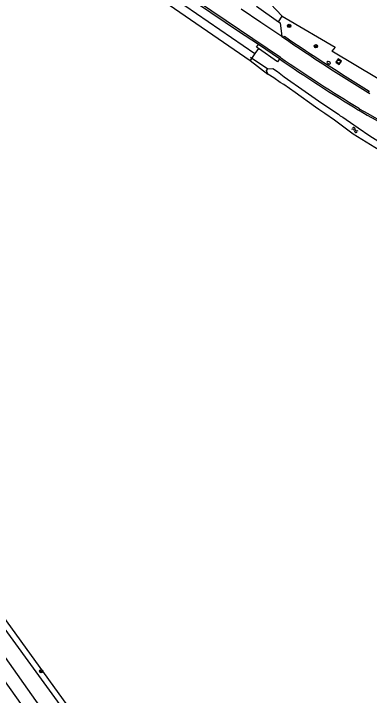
# Model space of a CAD drawing. Extents: x 136000 to 141000, y 400494 to 402006.
# Drawn here: x 136980.9 to 137065.4, y 400844.6 to 401006.5 of the extents above; entities that cross this region are included whole.
import ezdxf

# ---------------------------------------------------------------- set-up
doc = ezdxf.new("R2010")
doc.units = 0
for name, color, linetype in [('gg-knt-onverhard', 7, 'Continuous'), ('gg-knt-verharding', 7, 'Continuous'), ('gg-knt-verharding nz', 7, 'Continuous'), ('gg-kntw-bovenkant insteek waterloop', 7, 'Continuous'), ('gg-kwrk-duiker nz buis', 7, 'Continuous'), ('gt-grn-groengrens', 7, 'Continuous'), ('gt-symb-boom', 7, 'Continuous'), ('gt-symb-brandkraan', 7, 'Continuous'), ('gt-symb-rioolschacht', 7, 'Continuous'), ('gt-symb-watersymbool', 7, 'Continuous')]:
    doc.layers.add(name, color=color, linetype=linetype)

# ---------------------------------------------------------------- blocks, each defined once
blk = doc.blocks.new('gt0-BOOM')
at = {"layer": 'gt-symb-boom'}
for radius in [0.4, 0.2]:
    blk.add_circle((0, 0), radius, dxfattribs=at)
blk = doc.blocks.new('gt0-WA')
at = {"layer": 'gt-symb-watersymbool'}
for centre, start, end in [((-0.32, 0.02), 28.0725, 151.9275), ((0.43, 0.42), 208.0725, 331.9275), ((-0.32, -0.43), 28.0725, 151.9275), ((0.43, -0.03), 208.0725, 331.9275)]:
    blk.add_arc(centre, 0.425, start, end, dxfattribs=at)
blk = doc.blocks.new('gt0-BR')
at = {"layer": 'gt-symb-brandkraan'}
for centre, radius, start, end in [((-0.24, 0), 0.206, 107.5669, 252.4331), ((0.6, -2.66), 3, 106.892, 107.5669), ((0, -0.69), 0.938, 73.108, 106.892), ((-0.6, -2.66), 3, 72.4331, 73.108), ((0.24, 0), 0.206, 287.567, 72.4331), ((0.6, 2.66), 3, 252.4331, 253.108), ((0, 0.69), 0.938, 253.108, 286.8921), ((-0.6, 2.66), 3, 286.8921, 287.567)]:
    blk.add_arc(centre, radius, start, end, dxfattribs=at)
blk = doc.blocks.new('gt0-RS')
at = {"layer": 'gt-symb-rioolschacht'}
blk.add_lwpolyline([(-0.5, -0.5), (0.5, -0.5), (0.5, 0.5), (-0.5, 0.5)], close=True, dxfattribs=at)
blk.add_circle((0, 0), 0.375, dxfattribs=at)

msp = doc.modelspace()

# ---------------------------------------------------------------- linework, layer by layer
at = {"layer": 'gg-knt-onverhard'}
msp.add_line((137000, 400823.96), (136935.87, 400914.1), dxfattribs=at)
msp.add_lwpolyline([(136990.49, 400831.56), (136907.24, 400948.77), (136870.41, 401000)], dxfattribs=at)
at = {"layer": 'gg-knt-verharding'}
for p, q in [((137044.7, 401005.97), (137040.04, 401010.93)), ((137038.59, 401008.28), (137043.83, 401004.62)), ((137043.83, 401004.62), (137044.7, 401005.97)), ((137044.62, 401001.13), (137045.03, 401000.85)), ((137045.03, 401000.85), (137045.23, 401001.16)), ((137065.37, 400988.15), (137065.17, 400987.83)), ((137065.17, 400987.83), (137065.53, 400987.61))]:
    msp.add_line(p, q, dxfattribs=at)
for points in [[(137044.27, 400996.14), (137034.56, 401002.69), (137018.25, 401013.78), (137001.96, 401024.88), (136991.68, 401032.15), (136981.37, 401039.37)], [(137039.06, 400999.2), (137034.3, 401002.34), (137018.01, 401013.42), (137001.74, 401024.53), (136991.44, 401031.78), (136981.16, 401039.06)], [(137044.62, 401001.13), (137039.66, 401004.43), (137034.99, 401007.63)], [(137043.83, 401004.62), (137044.24, 401004.33), (137044.62, 401001.13)], [(137039.05, 400998.25), (137038.62, 400998.55), (137039.06, 400999.2)], [(137044.05, 400995.8), (137043.59, 400995.13), (137039.05, 400998.25)]]:
    msp.add_lwpolyline(points, dxfattribs=at)
for centre, radius, start, end in [((137282.2, 401345.66), 418.5, 235.4781, 238.7623), ((137352.53, 401454.78), 547.91, 235.8847, 238.3922), ((137276.97, 401335.64), 412, 235.5744, 238.6871), ((137313.82, 401391.67), 478.64, 235.7258, 238.4033), ((137176.49, 401175.6), 223.06, 239.3731, 249.0682), ((137182.53, 401188.54), 236.91, 239.7098, 248.8295)]:
    msp.add_arc(centre, radius, start, end, dxfattribs=at)
at = {"layer": 'gg-knt-verharding nz'}
msp.add_line((137044.05, 400995.8), (137039.06, 400999.2), dxfattribs=at)
at = {"layer": 'gg-kntw-bovenkant insteek waterloop'}
for p, q in [((137000, 401023.34), (137038.23, 400997.05)), ((137000, 401020.95), (137037.13, 400995.38)), ((137038.23, 400997.05), (137037.13, 400995.38)), ((136941.4, 400914.13), (136997.91, 400836.4))]:
    msp.add_line(p, q, dxfattribs=at)
for points in [[(137041.29, 400992.2), (137040.98, 400993.04), (137041.27, 400993.47), (137042.48, 400993.5), (137043.59, 400992.77), (137045.15, 400991.52), (137050.19, 400988.08), (137054.15, 400985.28), (137058.1, 400982.63), (137058.48, 400982.31), (137059.15, 400981.93), (137061.73, 400980.17), (137062.18, 400979.82), (137062.79, 400979.44), (137065.5, 400977.56), (137071.62, 400973.71)], [(137070.83, 400972.2), (137061.6, 400977.94), (137057.11, 400981.23), (137054.85, 400982.79), (137053.44, 400983.81), (137052.62, 400984.35), (137047.8, 400987.83), (137045.09, 400989.68), (137044.23, 400990.22), (137042.74, 400991.27), (137041.29, 400992.2)], [(136997.91, 400836.4), (136996.77, 400835.73), (136940.49, 400913.11), (136941.4, 400914.13)]]:
    msp.add_lwpolyline(points, dxfattribs=at)
at = {"layer": 'gg-kwrk-duiker nz buis'}
msp.add_line((137041.33, 400993.32), (137037.21, 400996.11), dxfattribs=at)
at = {"layer": 'gt-grn-groengrens'}
for p, q in [((137039.05, 400998.25), (137038.23, 400997.05)), ((137067.49, 400991.04), (137056.5, 400997.62)), ((137037.13, 400995.38), (137041.29, 400992.2))]:
    msp.add_line(p, q, dxfattribs=at)
msp.add_lwpolyline([(137044.7, 401005.97), (137045.63, 401005.37), (137057.31, 400998.61), (137056.5, 400997.62)], dxfattribs=at)

# ---------------------------------------------------------------- block references
at = {"layer": 'gt-symb-boom'}
for p in [(137046.36, 401003.64), (137052.71, 400998.79), (136987.45, 400850.34)]:
    msp.add_blockref('gt0-BOOM', p, dxfattribs=at)
at = {"layer": 'gt-symb-brandkraan', "rotation": -29.666715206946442}
msp.add_blockref('gt0-BR', (137055.76, 400994.89), dxfattribs=at)
at = {"layer": 'gt-symb-rioolschacht', "rotation": -33.86494311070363}
msp.add_blockref('gt0-RS', (137058.13, 400995.12), dxfattribs=at)
at = {"layer": 'gt-symb-watersymbool', "rotation": -26.693229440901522}
msp.add_blockref('gt0-WA', (137061.92, 400978.93), dxfattribs=at)

doc.saveas('drawing.dxf')
